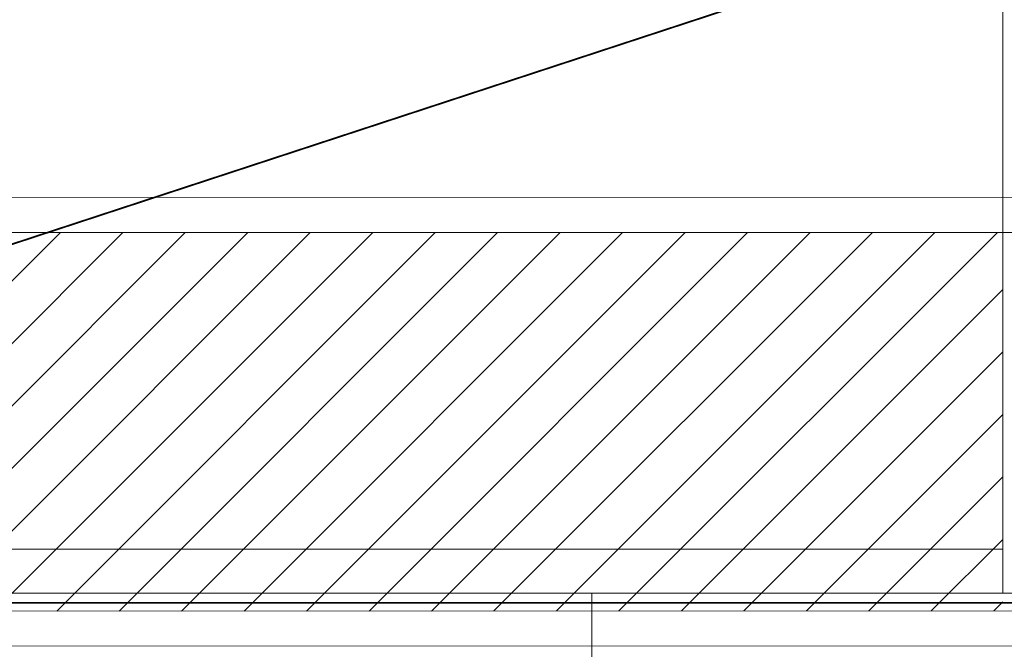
# Model space of a CAD drawing. Extents: x 3940905 to 4145695, y 925352 to 1109797.
# Tile 311 of 656: x 3982793 to 3983350, y 1099394 to 1099750. Entities that reach past the tile are written whole.
import ezdxf

# ---------------------------------------------------------------- set-up
doc = ezdxf.new("R2010")
doc.units = 0
doc.header["$LTSCALE"] = 750
doc.header["$MEASUREMENT"] = 0
doc.linetypes.add('DASHED', pattern=[0.75, 0.5, -0.25])
doc.layers.add('CKD Equipments', color=252, linetype='CONTINUOUS', lineweight=0)
doc.layers.add('CKD-Hood', color=1, linetype='CONTINUOUS')

msp = doc.modelspace()

# ---------------------------------------------------------------- hatches: boundary and pattern name
at = {"layer": 'CKD Equipments'}
h = msp.add_hatch(dxfattribs=at)
h.set_pattern_fill('ANSI31', color=256, scale=200)
h.set_pattern_definition([(45, (3982334.097, 1099395.565), (-17.67767, 17.67767), [])])
h.paths.add_polyline_path([(3983349.18, 1099629.8), (3983349.22, 1099415.59), (3982354.45, 1099415.41), (3982354.45, 1099629.62)])
h.paths.add_polyline_path([(3985187.46, 1099415.92), (3983654.16, 1099415.64), (3983654.12, 1099629.85), (3985187.46, 1099630.13)])

# ---------------------------------------------------------------- linework, layer by layer
at = {"layer": 'CKD Equipments', "color": 252, "true_color": 0x989898}
for p, q in [((3983349.18, 1099425.59), (3983349.18, 1100265.63)), ((3982334.1, 1099450.52), (3983349.18, 1099450.52)), ((3982334.1, 1099425.59), (3983349.18, 1099425.59))]:
    msp.add_line(p, q, dxfattribs=at)
at = {"layer": 'CKD Equipments'}
for p, q in [((3982334.1, 1099649.46), (3985203.96, 1099649.97)), ((3982354.45, 1099629.62), (3985187.46, 1099630.13)), ((3985187.46, 1099415.92), (3982354.45, 1099415.41)), ((3985203.96, 1099396.07), (3982334.1, 1099395.57))]:
    msp.add_line(p, q, dxfattribs=at)
at = {"layer": 'CKD Equipments', "linetype": 'DASHED', "ltscale": 25}
for p, q in [((3985203.96, 1099425.59), (3983116.6, 1099425.59)), ((3983116.6, 1099425.59), (3983116.6, 1098983.43))]:
    msp.add_line(p, q, dxfattribs=at)
at = {"layer": 'CKD-Hood', "linetype": 'DASHED', "const_width": 1}
msp.add_lwpolyline([(3982169.87, 1100470.14), (3985369.87, 1100470.14), (3985369.87, 1099420.14), (3982169.87, 1099420.14), (3982169.87, 1100470.14), (3985369.87, 1099420.14), (3982169.87, 1099420.14), (3985369.87, 1100470.14)], dxfattribs=at)

doc.saveas('drawing.dxf')
